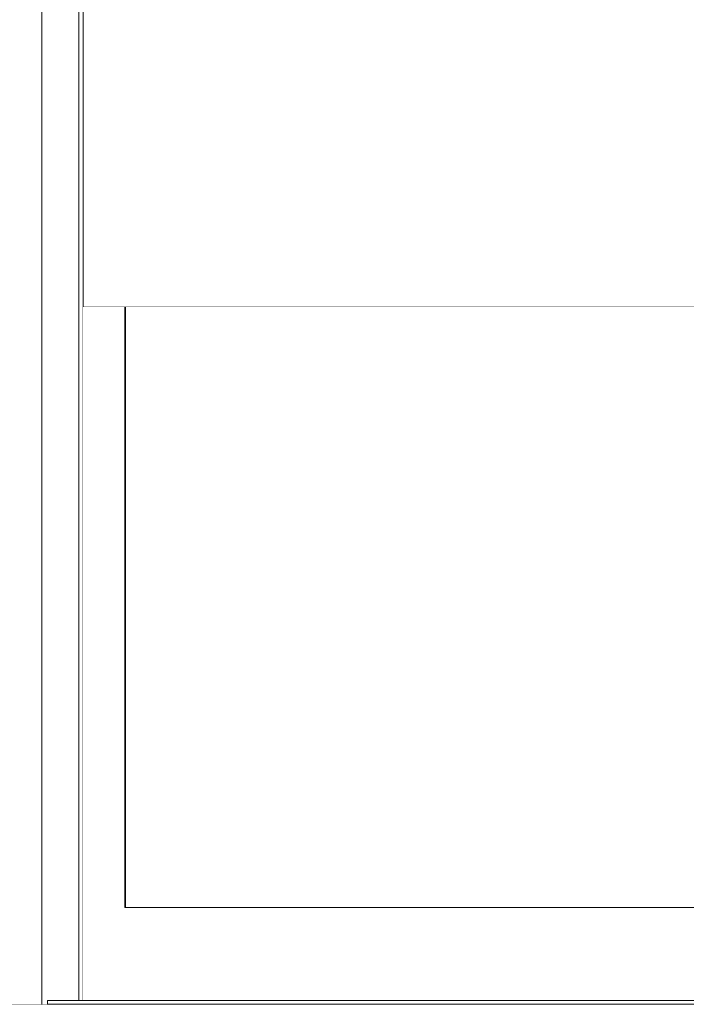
# Model space of a CAD drawing. Header units: millimetres. Extents: x -30280 to 309309, y -17460 to 4378.
# Tile 711 of 1056: x 246664 to 247009, y -13460 to -12952. Entities that reach past the tile are written whole.
import ezdxf

# ---------------------------------------------------------------- set-up
doc = ezdxf.new("R2010")
doc.units = ezdxf.units.MM
doc.header["$MEASUREMENT"] = 0
doc.linetypes.add('Wipeout_Contour', pattern=[1000, 0, -1000])
for name, color, linetype in [('10_ESTR_Fotjats', 7, 'Continuous'), ('Nuevo_09_EI_Mobiliari general', 7, 'Continuous'), ('Nuevo_14_PAV_Soft Light Grey 0554', 7, 'Continuous'), ('Nuevo_Puertas Archicad', 7, 'Continuous'), ('Nuevo_Ventanas Archicad', 7, 'Continuous')]:
    doc.layers.add(name, color=color, linetype=linetype)
for name, color, linetype, lineweight in [('10_ESTR_Fotjats_Pluma_Nº__1', 7, 'Continuous', 5), ('Nuevo_09_EI_Mobiliari general_Pluma_Nº__1', 7, 'Continuous', 5), ('Nuevo_14_PAV_Soft Light Grey 0554_Pluma_Nº__29', 7, 'Continuous', 20), ('Nuevo_Puertas Archicad_Pluma_Nº__1', 7, 'Continuous', 5), ('Nuevo_Ventanas Archicad_Pluma_Nº__1', 7, 'Continuous', 5)]:
    doc.layers.add(name, color=color, linetype=linetype, lineweight=lineweight)

# ---------------------------------------------------------------- blocks, each defined once
blk = doc.blocks.new('Elem Sección_485_6', base_point=(235890.59, -13459.98))
at = {"layer": '10_ESTR_Fotjats_Pluma_Nº__1', "color": 7, "linetype": 'Continuous', "lineweight": 5, "flags": 128}
blk.add_lwpolyline([(246678.87, -13459.98), (246569.52, -13459.98), (246559.06, -13459.98)], dxfattribs=at)
blk = doc.blocks.new('Elem Sección_535_6', base_point=(235890.59, -13459.98))
at = {"color": 254, "linetype": 'Wipeout_Contour', "lineweight": 0, "ltscale": 988178.250594}
blk.add_wipeout([(246695.06, -13457.98), (246697.22, -13457.98), (246697.22, -12764.98), (246695.06, -12764.98)], dxfattribs=at).dxf.layer = 'Nuevo_09_EI_Mobiliari general'
at = {"color": 254, "linetype": 'Wipeout_Contour', "lineweight": 0, "ltscale": 7433274.861922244}
blk.add_wipeout([(246697.22, -12764.98), (246697.22, -13099.98), (247577.01, -13099.98), (247577.01, -13054.4), (247579.36, -13051.75), (247614.56, -13051.75), (247614.85, -13050.68), (247522.11, -13050.68), (247515.29, -13047.65), (247514.58, -13045.81), (247511.15, -13045.97), (247504.32, -13046.05), (247496.68, -13045.97), (247490.27, -13045.77), (247486.81, -13045.5), (247475.77, -12877.64), (247476.19, -12877.37), (247478.64, -12877.26), (247475.1, -12821.95), (247472.89, -12822.24), (247451.9, -12819.6), (247435.98, -12812.4), (247429.41, -12802.57), (247426.78, -12794.86), (247425.93, -12793.59), (247431.18, -12782.2), (247437.57, -12774.67), (247437.6, -12774.62), (247455.32, -12765.14), (247456.47, -12764.98)], dxfattribs=at).dxf.layer = 'Nuevo_09_EI_Mobiliari general'
at = {"layer": 'Nuevo_09_EI_Mobiliari general_Pluma_Nº__1', "color": 7, "linetype": 'Continuous', "lineweight": 5}
for p, q in [((246697.22, -13099.98), (246697.22, -12764.98)), ((246697.22, -13457.98), (246697.22, -13099.98)), ((247577.01, -13099.98), (246697.22, -13099.98))]:
    blk.add_line(p, q, dxfattribs=at)
blk = doc.blocks.new('Elem Sección_568_6', base_point=(235890.59, -13459.98))
at = {"color": 254, "linetype": 'Wipeout_Contour', "lineweight": 0, "ltscale": 988299.182359}
blk.add_wipeout([(246718.87, -13099.98), (246718.87, -13409.98), (246719.02, -13409.98), (246719.02, -13099.98)], dxfattribs=at).dxf.layer = 'Nuevo_Ventanas Archicad'
at = {"color": 254, "linetype": 'Wipeout_Contour', "lineweight": 0, "ltscale": 988255.661111}
blk.add_wipeout([(246697.22, -13409.98), (246718.87, -13409.98), (246718.87, -13099.98), (246697.22, -13099.98)], dxfattribs=at).dxf.layer = 'Nuevo_Ventanas Archicad'
at = {"color": 254, "linetype": 'Wipeout_Contour', "lineweight": 0, "ltscale": 2225558.052508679}
blk.add_wipeout([(246697.22, -13409.98), (246697.22, -13457.98), (247036.78, -13457.98), (247024.12, -13452.95), (247016.8, -13435.98), (247015.88, -13435.98), (247023.82, -13417.59), (247042.98, -13409.98), (246718.87, -13409.98)], dxfattribs=at).dxf.layer = 'Nuevo_Ventanas Archicad'
at = {"color": 254, "linetype": 'Wipeout_Contour', "lineweight": 0, "ltscale": 3464431.541253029}
blk.add_wipeout([(246719.02, -13099.98), (246719.02, -13409.98), (247060.3, -13409.98), (247060.3, -13397.98), (247064.63, -13397.98), (247064.02, -13397.88), (247055.18, -13396.2), (247053, -13395.5), (247078.79, -13330.03), (247136.81, -13306.98), (247347.46, -13306.98), (247347.46, -13159.98), (247357.63, -13159.98), (247357.63, -13099.98)], dxfattribs=at).dxf.layer = 'Nuevo_Ventanas Archicad'
at = {"layer": 'Nuevo_Ventanas Archicad_Pluma_Nº__1', "color": 7, "linetype": 'Continuous', "lineweight": 5}
for p, q in [((246718.87, -13409.98), (246718.87, -13099.98)), ((246719.02, -13099.98), (246719.02, -13409.98)), ((246719.04, -13099.98), (246719.04, -13409.98)), ((246719.07, -13409.98), (246719.07, -13099.98)), ((247042.98, -13409.98), (246718.87, -13409.98))]:
    blk.add_line(p, q, dxfattribs=at)
blk = doc.blocks.new('Elem Sección_580_6', base_point=(235890.59, -13459.98))
at = {"color": 254, "linetype": 'Wipeout_Contour', "lineweight": 0, "ltscale": 1482093.397289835}
blk.add_wipeout([(246694.98, -11387.98), (246675.98, -11387.98), (246675.98, -13459.98), (246678.87, -13459.98), (246678.87, -13457.98), (246694.98, -13457.98)], dxfattribs=at).dxf.layer = 'Nuevo_Puertas Archicad'
at = {"color": 254, "linetype": 'Wipeout_Contour', "lineweight": 0, "ltscale": 988036.817638}
blk.add_wipeout([(246694.98, -11387.98), (246694.98, -13457.98), (246695.06, -13457.98), (246695.06, -11337.98)], dxfattribs=at).dxf.layer = 'Nuevo_Puertas Archicad'
at = {"color": 254, "linetype": 'Wipeout_Contour', "lineweight": 0, "ltscale": 987752.591598}
blk.add_wipeout([(246569.96, -13459.98), (246675.96, -13459.98), (246675.96, -11399.98), (246569.96, -11399.98)], dxfattribs=at).dxf.layer = 'Nuevo_Puertas Archicad'
at = {"layer": 'Nuevo_Puertas Archicad_Pluma_Nº__1', "color": 7, "linetype": 'Continuous', "lineweight": 5}
for p, q in [((246695.06, -11337.98), (246695.06, -13457.98)), ((246675.98, -13459.98), (246675.98, -11387.98)), ((246694.98, -13457.98), (246694.98, -11387.98)), ((246675.96, -13459.98), (246675.96, -11399.98))]:
    blk.add_line(p, q, dxfattribs=at)
blk = doc.blocks.new('Elem Sección_615_6', base_point=(235890.59, -13459.98))
at = {"layer": 'Nuevo_14_PAV_Soft Light Grey 0554_Pluma_Nº__29', "color": 7, "linetype": 'Continuous', "lineweight": 20}
for p, q in [((246678.87, -13457.98), (246678.87, -13459.98)), ((248830.34, -13457.98), (246678.87, -13457.98)), ((248841.72, -13459.98), (246678.87, -13459.98))]:
    blk.add_line(p, q, dxfattribs=at)

msp = doc.modelspace()

# ---------------------------------------------------------------- block references
at = {"layer": '10_ESTR_Fotjats', "lineweight": 0}
msp.add_blockref('Elem Sección_485_6', (235890.59, -13459.98), dxfattribs=at)

# ---------------------------------------------------------------- next in the draw order: block references
at = {"layer": 'Nuevo_09_EI_Mobiliari general', "lineweight": 0}
msp.add_blockref('Elem Sección_535_6', (235890.59, -13459.98), dxfattribs=at)

# ---------------------------------------------------------------- next in the draw order: block references
at = {"layer": 'Nuevo_Ventanas Archicad', "lineweight": 0}
msp.add_blockref('Elem Sección_568_6', (235890.59, -13459.98), dxfattribs=at)

# ---------------------------------------------------------------- next in the draw order: block references
at = {"layer": 'Nuevo_Puertas Archicad', "lineweight": 0}
msp.add_blockref('Elem Sección_580_6', (235890.59, -13459.98), dxfattribs=at)

# ---------------------------------------------------------------- next in the draw order: block references
at = {"layer": 'Nuevo_14_PAV_Soft Light Grey 0554', "lineweight": 0}
msp.add_blockref('Elem Sección_615_6', (235890.59, -13459.98), dxfattribs=at)

doc.saveas('drawing.dxf')
